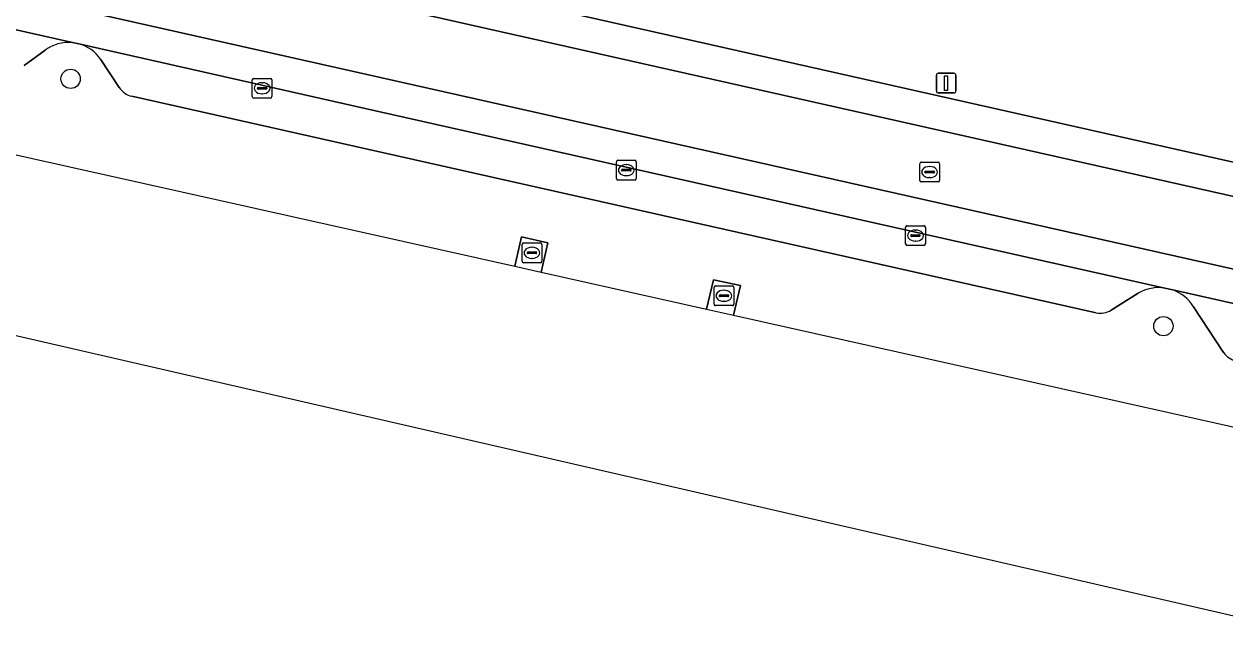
# Model space of a CAD drawing. Extents: x 162172 to 163187, y 382874 to 383685.
# Drawn here: x 162684.3 to 162745.1, y 382960.3 to 382991.6 of the extents above; entities that cross this region are included whole.
import ezdxf

# ---------------------------------------------------------------- set-up
doc = ezdxf.new("R2010")
doc.units = 0
for name, color, linetype in [('IMGEO_Berm_groen', 7, 'Continuous'), ('IMGEO_Boom', 7, 'Continuous'), ('IMGEO_Kolk', 7, 'Continuous'), ('IMGEO_Lichtmast', 7, 'Continuous'), ('IMGEO_Parkeervlak_open', 7, 'Continuous'), ('IMGEO_Rijbaan_lokaal_gesloten', 7, 'Continuous'), ('IMGEO_Rioolput', 7, 'Continuous'), ('IMGEO_Terreindeel_gesloten', 7, 'Continuous'), ('IMGEO_Voetpad_open', 7, 'Continuous'), ('IMGEO_Waterloop', 7, 'Continuous')]:
    doc.layers.add(name, color=color, linetype=linetype)

msp = doc.modelspace()

# ---------------------------------------------------------------- linework, layer by layer
at = {"layer": 'IMGEO_Berm_groen'}
for points in [[(162616.765, 383000), (162632.556, 382996.471), (162632.931, 382998.009), (162634.258, 382997.696), (162633.94, 382996.162), (162709.152, 382979.355), (162709.479, 382980.852), (162710.814, 382980.551), (162710.478, 382979.058), (162718.86, 382977.185), (162719.215, 382978.678), (162720.584, 382978.377), (162720.216, 382976.882), (162784.129, 382962.6)], [(162685.348, 382990.299), (162684.281, 382989.523)], [(162687.058, 382990.622), (162686.729, 382990.692)], [(162689.101, 382988.407), (162688.151, 382989.846)], [(162738.602, 382977.001), (162701.682, 382985.291), (162689.739, 382987.968)], [(162742.474, 382978.167), (162742.081, 382978.256)], [(162740.729, 382977.99), (162739.352, 382977.138)], [(162745.051, 382974.986), (162743.522, 382977.31)]]:
    msp.add_lwpolyline(points, dxfattribs=at)
for centre, radius, start, end in [((162686.552, 382988.69), 2.009, 84.95243, 126.81777), ((162686.602, 382988.822), 1.857, 33.47403, 75.77856), ((162690.007, 382989.04), 1.105, 214.96216, 255.97507), ((162741.784, 382976.195), 2.082, 81.80957, 120.45148), ((162741.747, 382976.208), 2.089, 31.82303, 69.62794), ((162738.801, 382978.031), 1.049, 259.05088, 301.65292), ((162745.994, 382975.68), 1.171, 216.35786, 254.64815)]:
    msp.add_arc(centre, radius, start, end, dxfattribs=at)
at = {"layer": 'IMGEO_Boom'}
for centre in [(162686.643, 382988.851), (162742.003, 382976.325)]:
    msp.add_circle(centre, 0.489, dxfattribs=at)
at = {"layer": 'IMGEO_Kolk'}
for p, q in [((162695.842, 382987.95), (162695.842, 382988.802)), ((162695.917, 382988.876), (162696.769, 382988.876)), ((162696.101, 382988.37), (162696.101, 382988.382)), ((162696.144, 382988.419), (162696.542, 382988.419)), ((162696.33, 382988.656), (162696.355, 382988.656)), ((162696.585, 382988.382), (162696.585, 382988.37)), ((162696.843, 382988.802), (162696.843, 382987.95)), ((162696.769, 382987.876), (162695.917, 382987.876)), ((162696.539, 382988.333), (162696.141, 382988.333)), ((162696.353, 382988.096), (162696.328, 382988.096)), ((162714.367, 382984.727), (162715.219, 382984.727)), ((162714.292, 382983.801), (162714.292, 382984.653)), ((162714.551, 382984.221), (162714.551, 382984.233)), ((162714.989, 382984.184), (162714.591, 382984.184)), ((162714.594, 382984.27), (162714.992, 382984.27)), ((162714.78, 382984.507), (162714.805, 382984.507)), ((162715.035, 382984.233), (162715.035, 382984.221)), ((162715.293, 382984.653), (162715.293, 382983.801)), ((162715.219, 382983.727), (162714.367, 382983.727)), ((162714.803, 382983.947), (162714.778, 382983.947)), ((162728.942, 382980.488), (162728.942, 382981.34)), ((162729.017, 382981.414), (162729.869, 382981.414)), ((162729.43, 382981.194), (162729.455, 382981.194)), ((162729.943, 382981.34), (162729.943, 382980.488)), ((162709.512, 382979.613), (162709.512, 382980.465)), ((162709.587, 382980.539), (162710.439, 382980.539)), ((162710.513, 382980.465), (162710.513, 382979.613)), ((162729.201, 382980.908), (162729.201, 382980.92)), ((162729.639, 382980.871), (162729.241, 382980.871)), ((162729.244, 382980.957), (162729.642, 382980.957)), ((162729.453, 382980.634), (162729.428, 382980.634)), ((162729.685, 382980.92), (162729.685, 382980.908)), ((162709.771, 382980.033), (162709.771, 382980.045)), ((162710.209, 382979.996), (162709.811, 382979.996)), ((162709.814, 382980.082), (162710.212, 382980.082)), ((162710, 382980.319), (162710.025, 382980.319)), ((162710.255, 382980.045), (162710.255, 382980.033)), ((162729.869, 382980.414), (162729.017, 382980.414)), ((162710.439, 382979.539), (162709.587, 382979.539)), ((162710.023, 382979.759), (162709.998, 382979.759)), ((162719.24, 382977.436), (162719.24, 382978.288)), ((162719.315, 382978.362), (162720.167, 382978.362)), ((162719.728, 382978.142), (162719.753, 382978.142)), ((162720.241, 382978.288), (162720.241, 382977.436)), ((162719.499, 382977.856), (162719.499, 382977.868)), ((162719.937, 382977.819), (162719.539, 382977.819)), ((162719.542, 382977.905), (162719.94, 382977.905)), ((162719.751, 382977.582), (162719.726, 382977.582)), ((162719.983, 382977.868), (162719.983, 382977.856)), ((162720.167, 382977.362), (162719.315, 382977.362))]:
    msp.add_line(p, q, dxfattribs=at)
for points in [[(162695.842, 382987.95), (162695.842, 382988.802)], [(162695.917, 382988.876), (162696.769, 382988.876)], [(162696.843, 382988.802), (162696.843, 382987.95)], [(162696.769, 382987.876), (162695.917, 382987.876)], [(162714.367, 382984.727), (162715.219, 382984.727)], [(162714.292, 382983.801), (162714.292, 382984.653)], [(162715.293, 382984.653), (162715.293, 382983.801)], [(162715.219, 382983.727), (162714.367, 382983.727)], [(162728.942, 382980.488), (162728.942, 382981.34)], [(162729.017, 382981.414), (162729.869, 382981.414)], [(162729.943, 382981.34), (162729.943, 382980.488)], [(162709.512, 382979.613), (162709.512, 382980.465)], [(162709.587, 382980.539), (162710.439, 382980.539)], [(162710.513, 382980.465), (162710.513, 382979.613)], [(162729.869, 382980.414), (162729.017, 382980.414)], [(162710.439, 382979.539), (162709.587, 382979.539)], [(162719.24, 382977.436), (162719.24, 382978.288)], [(162719.315, 382978.362), (162720.167, 382978.362)], [(162720.241, 382978.288), (162720.241, 382977.436)], [(162720.167, 382977.362), (162719.315, 382977.362)]]:
    msp.add_lwpolyline(points, dxfattribs=at)
for centre, radius, start, end in [((162695.919, 382988.8), 0.0765, 91.55205, 178.44795), ((162695.919, 382988.8), 0.0765, 91.55205, 178.44795), ((162696.141, 382988.379), 0.0403, 85.87752, 175.75265), ((162696.138, 382988.369), 0.0366, 178.93798, 274.71019), ((162696.542, 382988.376), 0.043, 264.86636, 352.45326), ((162696.546, 382988.381), 0.0386, 1.73085, 96.63898), ((162696.767, 382988.8), 0.0765, 1.55205, 88.44795), ((162696.767, 382988.8), 0.0765, 1.55205, 88.44795), ((162695.919, 382987.952), 0.0765, 181.55205, 268.44795), ((162695.919, 382987.952), 0.0765, 181.55205, 268.44795), ((162696.767, 382987.952), 0.0765, 271.55205, 358.44795), ((162696.767, 382987.952), 0.0765, 271.55205, 358.44795), ((162714.369, 382984.651), 0.0765, 91.55205, 178.44795), ((162714.369, 382984.651), 0.0765, 91.55205, 178.44795), ((162715.217, 382984.651), 0.0765, 1.55205, 88.44795), ((162715.217, 382984.651), 0.0765, 1.55205, 88.44795), ((162714.591, 382984.23), 0.0403, 85.87752, 175.75265), ((162714.588, 382984.22), 0.0366, 178.93798, 274.71019), ((162714.992, 382984.227), 0.043, 264.86636, 352.45326), ((162714.996, 382984.232), 0.0386, 1.73085, 96.63898), ((162714.369, 382983.803), 0.0765, 181.55205, 268.44795), ((162714.369, 382983.803), 0.0765, 181.55205, 268.44795), ((162715.217, 382983.803), 0.0765, 271.55205, 358.44795), ((162715.217, 382983.803), 0.0765, 271.55205, 358.44795), ((162729.019, 382981.338), 0.0765, 91.55205, 178.44795), ((162729.019, 382981.338), 0.0765, 91.55205, 178.44795), ((162729.867, 382981.338), 0.0765, 1.55205, 88.44795), ((162729.867, 382981.338), 0.0765, 1.55205, 88.44795), ((162709.589, 382980.463), 0.0765, 91.55205, 178.44795), ((162709.589, 382980.463), 0.0765, 91.55205, 178.44795), ((162710.437, 382980.463), 0.0765, 1.55205, 88.44795), ((162710.437, 382980.463), 0.0765, 1.55205, 88.44795), ((162729.019, 382980.49), 0.0765, 181.55205, 268.44795), ((162729.019, 382980.49), 0.0765, 181.55205, 268.44795), ((162729.241, 382980.917), 0.0403, 85.87752, 175.75265), ((162729.238, 382980.907), 0.0366, 178.93798, 274.71019), ((162729.642, 382980.914), 0.043, 264.86636, 352.45326), ((162729.646, 382980.919), 0.0386, 1.73085, 96.63898), ((162729.867, 382980.49), 0.0765, 271.55205, 358.44795), ((162729.867, 382980.49), 0.0765, 271.55205, 358.44795), ((162709.811, 382980.042), 0.0403, 85.87752, 175.75265), ((162709.808, 382980.032), 0.0366, 178.93798, 274.71019), ((162710.212, 382980.039), 0.043, 264.86636, 352.45326), ((162710.216, 382980.044), 0.0386, 1.73085, 96.63898), ((162709.589, 382979.615), 0.0765, 181.55205, 268.44795), ((162709.589, 382979.615), 0.0765, 181.55205, 268.44795), ((162710.437, 382979.615), 0.0765, 271.55205, 358.44795), ((162710.437, 382979.615), 0.0765, 271.55205, 358.44795), ((162719.317, 382978.286), 0.0765, 91.55205, 178.44795), ((162719.317, 382978.286), 0.0765, 91.55205, 178.44795), ((162720.165, 382978.286), 0.0765, 1.55205, 88.44795), ((162720.165, 382978.286), 0.0765, 1.55205, 88.44795), ((162719.317, 382977.438), 0.0765, 181.55205, 268.44795), ((162719.317, 382977.438), 0.0765, 181.55205, 268.44795), ((162719.539, 382977.865), 0.0403, 85.87752, 175.75265), ((162719.536, 382977.855), 0.0366, 178.93798, 274.71019), ((162719.94, 382977.862), 0.043, 264.86636, 352.45326), ((162719.944, 382977.867), 0.0386, 1.73085, 96.63898), ((162720.165, 382977.438), 0.0765, 271.55205, 358.44795), ((162720.165, 382977.438), 0.0765, 271.55205, 358.44795)]:
    msp.add_arc(centre, radius, start, end, dxfattribs=at)
for centre, major_axis, ratio, start_param, end_param in [((162696.329, 382988.376), (-0.387, 0.002), 0.722429, 4.712389, 7.853982), ((162696.354, 382988.376), (-0.39, 0.002), 0.717154, 1.570796, 4.712389), ((162714.779, 382984.227), (-0.387, 0.002), 0.722429, 4.712389, 7.853982), ((162714.804, 382984.227), (-0.39, 0.002), 0.717154, 1.570796, 4.712389), ((162729.429, 382980.914), (-0.387, 0.002), 0.722429, 4.712389, 7.853982), ((162729.454, 382980.914), (-0.39, 0.002), 0.717154, 1.570796, 4.712389), ((162709.999, 382980.039), (-0.387, 0.002), 0.722429, 4.712389, 7.853982), ((162710.024, 382980.039), (-0.39, 0.002), 0.717154, 1.570796, 4.712389), ((162719.727, 382977.862), (-0.387, 0.002), 0.722429, 4.712389, 7.853982), ((162719.752, 382977.862), (-0.39, 0.002), 0.717154, 1.570796, 4.712389)]:
    msp.add_ellipse(centre, major_axis=major_axis, ratio=ratio, start_param=start_param, end_param=end_param, dxfattribs=at)
at = {"layer": 'IMGEO_Lichtmast'}
for p, q in [((162730.5, 382988.238), (162730.5, 382989.038)), ((162730.5, 382989.038), (162730.5, 382988.238)), ((162730.6, 382989.138), (162731.39, 382989.138)), ((162731.39, 382989.138), (162730.6, 382989.138)), ((162731.49, 382989.038), (162731.49, 382988.238)), ((162731.49, 382988.238), (162731.49, 382989.038)), ((162731.39, 382988.138), (162730.6, 382988.138)), ((162730.6, 382988.138), (162731.39, 382988.138))]:
    msp.add_line(p, q, dxfattribs=at)
msp.add_lwpolyline([(162730.92, 382989.013), (162731.07, 382989.013), (162731.07, 382988.263), (162730.92, 382988.263), (162730.92, 382989.013)], dxfattribs=at)
for centre, start, end in [((162730.6, 382989.038), 90, 180), ((162730.6, 382989.038), 90, 180), ((162731.39, 382989.038), 0, 90), ((162731.39, 382989.038), 360, 90), ((162730.6, 382988.238), 180, 270), ((162730.6, 382988.238), 180, 270), ((162731.39, 382988.238), 270, 0), ((162731.39, 382988.238), 270, 0)]:
    msp.add_arc(centre, 0.1, start, end, dxfattribs=at)
at = {"layer": 'IMGEO_Parkeervlak_open'}
for points in [[(162686.729, 382990.692), (162634.011, 383002.544)], [(162684.281, 382989.523), (162685.348, 382990.299)], [(162742.081, 382978.256), (162702.086, 382987.23), (162687.058, 382990.622)], [(162688.151, 382989.846), (162689.101, 382988.407)], [(162689.739, 382987.968), (162701.682, 382985.291), (162738.602, 382977.001)], [(162799.197, 382965.389), (162785.592, 382968.454), (162742.474, 382978.167)], [(162739.352, 382977.138), (162740.729, 382977.99)], [(162743.522, 382977.31), (162745.051, 382974.986)]]:
    msp.add_lwpolyline(points, dxfattribs=at)
for centre, radius, start, end in [((162686.552, 382988.69), 2.009, 84.95243, 126.81777), ((162686.602, 382988.822), 1.857, 33.47403, 75.77856), ((162690.007, 382989.04), 1.105, 214.96216, 255.97507), ((162741.784, 382976.195), 2.082, 81.80957, 120.45148), ((162741.747, 382976.208), 2.089, 31.82303, 69.62794), ((162738.801, 382978.031), 1.049, 259.05088, 301.65292), ((162745.994, 382975.68), 1.171, 216.35786, 254.64815)]:
    msp.add_arc(centre, radius, start, end, dxfattribs=at)
at = {"layer": 'IMGEO_Rijbaan_lokaal_gesloten'}
for points in [[(162829.302, 382965.805), (162824.157, 382966.963), (162787.291, 382975.248), (162773.34, 382978.384), (162571.899, 383023.687), (162571.522, 383022.029), (162786.88, 382973.603), (162917.14, 382944.312), (162943.106, 382938.499), (163087.202, 382906.239), (163087.933, 382911.374)], [(163083.281, 382900.241), (163086.245, 382899.688), (163087.202, 382906.239), (162943.106, 382938.499), (162917.14, 382944.312), (162786.88, 382973.603), (162571.522, 383022.029), (162570.463, 383017.371), (162571.857, 383017.418)], [(162582.55, 383015.84), (162786.012, 382970.134), (162942.339, 382935.016), (163063.468, 382907.805)], [(162786.012, 382970.134), (162582.55, 383015.84)], [(162578.735, 383014.966), (162579.914, 383014.696), (162633.717, 383002.605), (162634.011, 383002.544), (162686.729, 382990.692), (162687.058, 382990.622), (162702.086, 382987.23), (162742.081, 382978.256), (162742.474, 382978.167), (162785.592, 382968.454), (162799.197, 382965.389), (162799.607, 382965.303), (162822.549, 382960.121), (162914.534, 382939.493), (162915.372, 382939.293), (162941.966, 382933.318), (162958.833, 382929.528), (162973.588, 382926.269), (162974.816, 382925.987), (163061.72, 382906.535), (163062.776, 382906.254), (163065.631, 382905.242)]]:
    msp.add_lwpolyline(points, dxfattribs=at)
at = {"layer": 'IMGEO_Rioolput'}
for p, q in [((162729.657, 382983.703), (162729.657, 382984.555)), ((162729.732, 382984.629), (162730.584, 382984.629)), ((162729.916, 382984.123), (162729.916, 382984.135)), ((162729.959, 382984.172), (162730.357, 382984.172)), ((162730.145, 382984.409), (162730.17, 382984.409)), ((162730.4, 382984.135), (162730.4, 382984.123)), ((162730.658, 382984.555), (162730.658, 382983.703)), ((162730.584, 382983.629), (162729.732, 382983.629)), ((162730.354, 382984.086), (162729.956, 382984.086)), ((162730.168, 382983.849), (162730.143, 382983.849))]:
    msp.add_line(p, q, dxfattribs=at)
for points in [[(162729.657, 382983.703), (162729.657, 382984.555)], [(162729.732, 382984.629), (162730.584, 382984.629)], [(162730.658, 382984.555), (162730.658, 382983.703)], [(162730.584, 382983.629), (162729.732, 382983.629)]]:
    msp.add_lwpolyline(points, dxfattribs=at)
for centre, radius, start, end in [((162729.734, 382984.553), 0.0765, 91.55205, 178.44795), ((162729.734, 382984.553), 0.0765, 91.55205, 178.44795), ((162729.956, 382984.132), 0.0403, 85.87752, 175.75265), ((162729.953, 382984.122), 0.0366, 178.93798, 274.71019), ((162730.357, 382984.129), 0.043, 264.86636, 352.45326), ((162730.361, 382984.134), 0.0386, 1.73085, 96.63898), ((162730.582, 382984.553), 0.0765, 1.55205, 88.44795), ((162730.582, 382984.553), 0.0765, 1.55205, 88.44795), ((162729.734, 382983.705), 0.0765, 181.55205, 268.44795), ((162729.734, 382983.705), 0.0765, 181.55205, 268.44795), ((162730.582, 382983.705), 0.0765, 271.55205, 358.44795), ((162730.582, 382983.705), 0.0765, 271.55205, 358.44795)]:
    msp.add_arc(centre, radius, start, end, dxfattribs=at)
for centre, major_axis, ratio, start_param, end_param in [((162730.144, 382984.129), (-0.387, 0.002), 0.722429, 4.712389, 7.853982), ((162730.169, 382984.129), (-0.39, 0.002), 0.717154, 1.570796, 4.712389)]:
    msp.add_ellipse(centre, major_axis=major_axis, ratio=ratio, start_param=start_param, end_param=end_param, dxfattribs=at)
at = {"layer": 'IMGEO_Terreindeel_gesloten'}
for points in [[(162710.478, 382979.058), (162710.814, 382980.551), (162709.479, 382980.852), (162709.152, 382979.355)], [(162720.216, 382976.882), (162720.584, 382978.377), (162719.215, 382978.678), (162718.86, 382977.185)]]:
    msp.add_lwpolyline(points, close=True, dxfattribs=at)
at = {"layer": 'IMGEO_Voetpad_open'}
msp.add_lwpolyline([(162571.899, 383023.687), (162773.34, 382978.384)], dxfattribs=at)
at = {"layer": 'IMGEO_Waterloop'}
for points in [[(162380.82, 383051.66), (162568.136, 383009.792), (162569.19, 383010.669), (162581.66, 383007.872), (162582.055, 383007.783), (162583.016, 383007.567), (162588.519, 383006.333), (162593.554, 383005.204), (162599.117, 383003.956), (162610.943, 383001.304), (162614.366, 383000.536), (162616.765, 383000), (162632.556, 382996.471), (162633.94, 382996.162), (162709.152, 382979.355), (162710.478, 382979.058), (162718.86, 382977.185), (162720.216, 382976.882), (162784.129, 382962.6)], [(163125.436, 382874.202), (162549.091, 383006.865), (162500.065, 383018.15)]]:
    msp.add_lwpolyline(points, dxfattribs=at)

doc.saveas('drawing.dxf')
